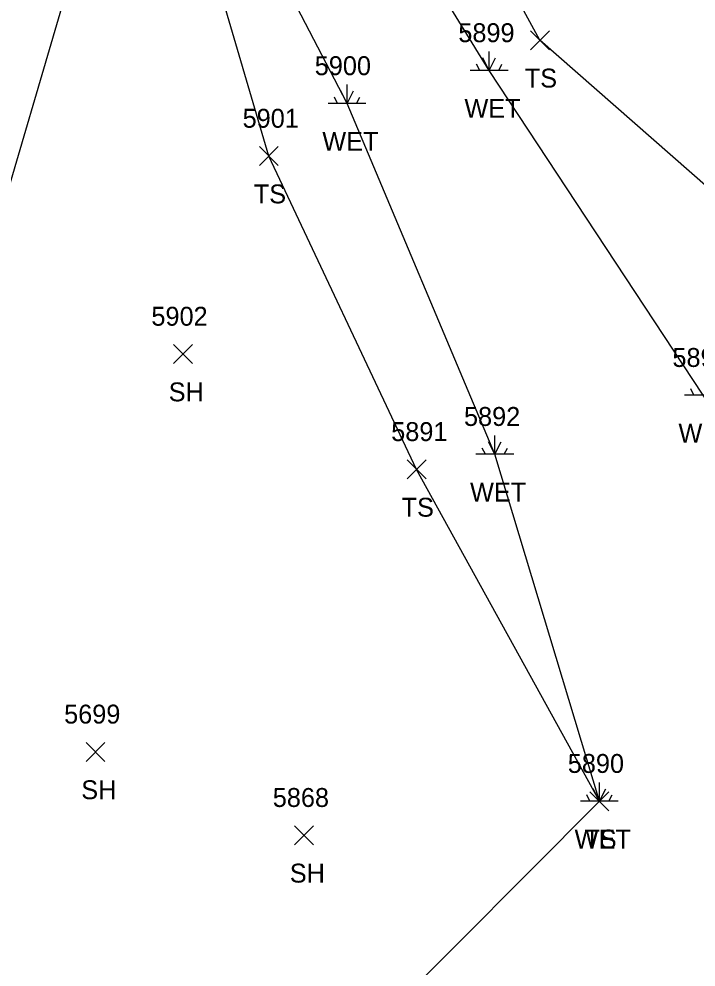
# Model space of a CAD drawing. Extents: x 1554668 to 1563881, y 831386 to 834374.
# Drawn here: x 1561917.2 to 1561988.8, y 833776.4 to 833876.6 of the extents above; entities that cross this region are included whole.
import ezdxf

# ---------------------------------------------------------------- set-up
doc = ezdxf.new("R2010")
doc.units = 0
for name, color, linetype in [('L_A', 7, 'Continuous'), ('L_I', 7, 'Continuous'), ('L_TIC', 7, 'Continuous'), ('LELB', 7, 'Continuous'), ('LWET', 7, 'Continuous')]:
    doc.layers.add(name, color=color, linetype=linetype)

msp = doc.modelspace()

# ---------------------------------------------------------------- linework, layer by layer
at = {"layer": 'L_TIC'}
for points in [[(1561971.32, 833873.38), (1561973.32, 833875.38)], [(1561973.32, 833873.38), (1561971.32, 833875.38)], [(1561942.64, 833861.13), (1561944.64, 833863.13)], [(1561944.64, 833861.13), (1561942.64, 833863.13)], [(1561933.56, 833840.19), (1561935.56, 833842.19)], [(1561935.56, 833840.19), (1561933.56, 833842.19)], [(1561958.28, 833827.99), (1561960.28, 833829.99)], [(1561960.28, 833827.99), (1561958.28, 833829.99)], [(1561924.31, 833798.11), (1561926.31, 833800.11)], [(1561926.31, 833798.11), (1561924.31, 833800.11)], [(1561977.61, 833792.89), (1561979.61, 833794.89)], [(1561979.61, 833792.89), (1561977.61, 833794.89)], [(1561946.37, 833789.29), (1561948.37, 833791.29)], [(1561948.37, 833789.29), (1561946.37, 833791.29)]]:
    msp.add_lwpolyline(points, dxfattribs=at)
at = {"layer": 'LELB'}
for points in [[(1561895.99, 833741.8), (1561911.28, 833748.08), (1561911.47, 833770.54), (1561910.65, 833804.41), (1561911.7, 833843.71), (1561925.11, 833889.29), (1561936.41, 833912.82), (1561937.24, 833925.62), (1561929.88, 833928.32)], [(1561895.99, 833741.81), (1561911.28, 833748.08), (1561911.47, 833770.54), (1561910.65, 833804.41), (1561911.7, 833843.71), (1561925.11, 833889.29), (1561936.41, 833912.82), (1561937.24, 833925.62), (1561929.88, 833928.31)], [(1561895.99, 833741.81), (1561911.28, 833748.08), (1561911.47, 833770.54), (1561910.65, 833804.41), (1561911.7, 833843.71), (1561925.11, 833889.29), (1561936.41, 833912.82), (1561937.24, 833925.62), (1561929.88, 833928.31)], [(1561895.99, 833741.81), (1561911.28, 833748.08), (1561911.47, 833770.54), (1561910.65, 833804.41), (1561911.7, 833843.71), (1561925.11, 833889.29), (1561936.41, 833912.82), (1561937.24, 833925.62), (1561929.88, 833928.31)], [(1562049.56, 833716.92), (1562028.16, 833751.99), (1562019.72, 833798.66), (1562008.22, 833842.9), (1561972.31, 833874.38), (1561961.69, 833893.88), (1561958.79, 833912.94), (1561954.07, 833921.44)], [(1562049.56, 833716.92), (1562028.16, 833751.99), (1562019.72, 833798.66), (1562008.22, 833842.9), (1561972.31, 833874.38), (1561961.69, 833893.88), (1561958.79, 833912.94), (1561954.07, 833921.44)], [(1562049.56, 833716.92), (1562028.16, 833751.99), (1562019.72, 833798.66), (1562008.22, 833842.9), (1561972.31, 833874.38), (1561961.69, 833893.88), (1561958.79, 833912.94), (1561954.07, 833921.44)], [(1562049.56, 833716.92), (1562028.15, 833751.99), (1562019.72, 833798.66), (1562008.22, 833842.9), (1561972.32, 833874.38), (1561961.69, 833893.88), (1561958.79, 833912.94), (1561954.07, 833921.43)], [(1561978.62, 833793.89), (1561959.28, 833828.99), (1561943.64, 833862.13), (1561936.49, 833886.52), (1561936.41, 833912.82)], [(1561978.62, 833793.89), (1561959.28, 833828.99), (1561943.64, 833862.13), (1561936.49, 833886.52), (1561936.41, 833912.82)], [(1561978.62, 833793.89), (1561959.28, 833828.99), (1561943.64, 833862.13), (1561936.49, 833886.52), (1561936.41, 833912.82)], [(1561978.61, 833793.89), (1561959.28, 833828.99), (1561943.64, 833862.13), (1561936.49, 833886.52), (1561936.41, 833912.82)]]:
    msp.add_lwpolyline(points, dxfattribs=at)
at = {"layer": 'LWET'}
for p, q in [((1561966.96, 833871.18), (1561966.29, 833872.52)), ((1561966.96, 833871.18), (1561966.96, 833873.18)), ((1561966.96, 833871.18), (1561967.63, 833872.52)), ((1561965.96, 833871.18), (1561965.63, 833871.85)), ((1561967.96, 833871.18), (1561968.29, 833871.85)), ((1561968.96, 833871.18), (1561964.96, 833871.18)), ((1561951.92, 833867.69), (1561951.92, 833869.69)), ((1561951.92, 833867.69), (1561951.26, 833869.02)), ((1561951.92, 833867.69), (1561952.59, 833869.02)), ((1561953.92, 833867.69), (1561949.92, 833867.69)), ((1561950.92, 833867.69), (1561950.59, 833868.35)), ((1561952.92, 833867.69), (1561953.26, 833868.35)), ((1561988.6, 833836.83), (1561988.27, 833837.5)), ((1561991.6, 833836.83), (1561987.6, 833836.83)), ((1561967.55, 833830.59), (1561967.55, 833832.59)), ((1561967.55, 833830.59), (1561966.89, 833831.92)), ((1561967.55, 833830.59), (1561968.22, 833831.92)), ((1561969.55, 833830.59), (1561965.55, 833830.59)), ((1561966.55, 833830.59), (1561966.22, 833831.25)), ((1561968.55, 833830.59), (1561968.89, 833831.25)), ((1561978.61, 833793.89), (1561978.61, 833795.89)), ((1561977.61, 833793.89), (1561977.28, 833794.56)), ((1561978.61, 833793.89), (1561977.95, 833795.22)), ((1561978.61, 833793.89), (1561979.28, 833795.22)), ((1561979.61, 833793.89), (1561979.95, 833794.56)), ((1561980.61, 833793.89), (1561976.61, 833793.89))]:
    msp.add_line(p, q, dxfattribs=at)
for points in [[(1561956.02, 833771.21), (1561978.62, 833793.89), (1561967.55, 833830.59), (1561951.93, 833867.69), (1561942.21, 833886.43), (1561941.31, 833914.96), (1561937.24, 833925.62), (1561942.33, 833925.33)], [(1561956.02, 833771.21), (1561978.62, 833793.89), (1561967.55, 833830.59), (1561951.93, 833867.69), (1561942.21, 833886.43), (1561941.31, 833914.96), (1561937.24, 833925.62), (1561942.33, 833925.33)], [(1561956.02, 833771.21), (1561978.62, 833793.89), (1561967.55, 833830.59), (1561951.93, 833867.69), (1561942.21, 833886.43), (1561941.31, 833914.96), (1561937.24, 833925.62), (1561942.33, 833925.33)], [(1561956.02, 833771.21), (1561978.61, 833793.89), (1561967.55, 833830.59), (1561951.92, 833867.69), (1561942.21, 833886.43), (1561941.31, 833914.96), (1561937.24, 833925.62), (1561942.32, 833925.32)], [(1562083.56, 833676), (1562049.56, 833716.92), (1562022.37, 833740.68), (1562013.67, 833799.92), (1561989.6, 833836.83), (1561966.96, 833871.18), (1561955.23, 833890.26), (1561949.12, 833918.54), (1561942.32, 833925.32)], [(1562083.56, 833676), (1562049.56, 833716.92), (1562022.37, 833740.68), (1562013.67, 833799.92), (1561989.6, 833836.83), (1561966.96, 833871.18), (1561955.23, 833890.26), (1561949.12, 833918.54), (1561942.33, 833925.33)], [(1562083.56, 833676), (1562049.56, 833716.92), (1562022.37, 833740.68), (1562013.67, 833799.92), (1561989.6, 833836.83), (1561966.96, 833871.18), (1561955.23, 833890.26), (1561949.12, 833918.54), (1561942.33, 833925.33)], [(1562083.56, 833676), (1562049.56, 833716.92), (1562022.37, 833740.68), (1562013.67, 833799.92), (1561989.6, 833836.83), (1561966.96, 833871.18), (1561955.23, 833890.26), (1561949.12, 833918.54), (1561942.33, 833925.33)]]:
    msp.add_lwpolyline(points, dxfattribs=at)

# ---------------------------------------------------------------- texts
at = {"layer": 'L_A'}
for s, p in [('TS', (1561970.72, 833869.38)), ('WET', (1561964.34, 833866.18)), ('WET', (1561949.3, 833862.69)), ('TS', (1561942.05, 833857.13)), ('SH', (1561933.05, 833836.19)), ('WET', (1561986.98, 833831.83)), ('WET', (1561964.93, 833825.59)), ('TS', (1561957.69, 833823.99)), ('SH', (1561923.8, 833794.11)), ('WET', (1561975.99, 833788.89)), ('TS', (1561977.02, 833788.89)), ('SH', (1561945.86, 833785.29))]:
    msp.add_text(s, height=2, dxfattribs=at).set_placement(p)
at = {"layer": 'L_I'}
for s, p in [('5899', (1561963.69, 833874.18)), ('5900', (1561948.5, 833870.69)), ('5901', (1561940.87, 833865.13)), ('5902', (1561931.22, 833844.19)), ('5893', (1561986.34, 833839.83)), ('5892', (1561964.29, 833833.59)), ('5891', (1561956.59, 833831.99)), ('5699', (1561921.99, 833802.11)), ('5890', (1561975.27, 833796.89)), ('5890', (1561975.27, 833796.89)), ('5868', (1561944.06, 833793.29))]:
    msp.add_text(s, height=2, dxfattribs=at).set_placement(p)

doc.saveas('drawing.dxf')
